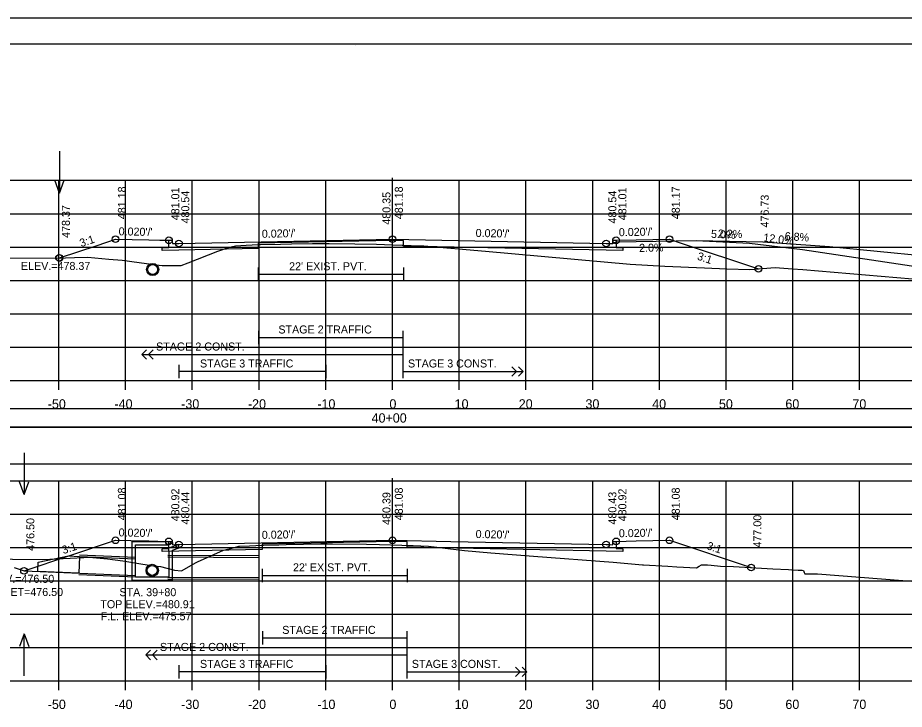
# Model space of a CAD drawing. Extents: x 1371057 to 1372761, y 380005 to 390517.
# Drawn here: x 1371838 to 1371970.9, y 381608.2 to 381711.8 of the extents above; entities that cross this region are included whole.
import ezdxf

# ---------------------------------------------------------------- set-up
doc = ezdxf.new("R2010")
doc.units = 0
for name, color, linetype in [('R_Alt Surface', 7, 'Continuous'), ('R_Axis', 7, 'Continuous'), ('R_Axis Annot', 7, 'Continuous'), ('R_Border', 7, 'Continuous'), ('R_Detour', 7, 'Continuous'), ('R_Dimension', 7, 'Continuous'), ('R_Drive', 7, 'Continuous'), ('R_Exist Surface', 7, 'Continuous'), ('R_Fin Surface', 7, 'Continuous'), ('R_Grid', 7, 'Continuous'), ('R_No Plot', 7, 'Continuous'), ('R_Striping', 7, 'Continuous'), ('R_Water', 7, 'Continuous'), ('R_Water Annot', 7, 'Continuous'), ('R_Xsect Elev', 7, 'Continuous'), ('R_Xsect Slope', 7, 'Continuous')]:
    doc.layers.add(name, color=color, linetype=linetype)

msp = doc.modelspace()

# ---------------------------------------------------------------- linework, layer by layer
at = {"layer": 'R_Alt Surface'}
for points in [[(1371927.71, 381678.44), (1371927.71, 381677.36), (1371928.71, 381677.34), (1371928.71, 381676.91), (1371926.21, 381676.96), (1371895.84, 381677.57), (1371895.84, 381678.4), (1371894.21, 381678.43), (1371874.08, 381678.03), (1371874.07, 381677.2), (1371862.21, 381676.96), (1371859.71, 381676.91), (1371859.71, 381677.34), (1371860.71, 381677.36), (1371860.71, 381678.44)], [(1371874.08, 381674.35), (1371874.08, 381672.35)], [(1371895.84, 381674.35), (1371895.84, 381672.35)], [(1371874.08, 381673.35), (1371895.84, 381673.35)], [(1371927.71, 381633.34), (1371927.71, 381632.26), (1371928.71, 381632.24), (1371928.71, 381631.81), (1371926.21, 381631.86), (1371896.42, 381632.46), (1371896.42, 381633.29), (1371894.21, 381633.33), (1371874.66, 381632.94), (1371874.66, 381632.11), (1371862.21, 381631.86), (1371859.71, 381631.81), (1371859.71, 381632.24), (1371860.71, 381632.26), (1371860.71, 381633.34)], [(1371874.66, 381629.25), (1371874.66, 381627.25)], [(1371896.42, 381629.25), (1371896.42, 381627.25)], [(1371874.66, 381628.25), (1371896.42, 381628.25)]]:
    msp.add_lwpolyline(points, dxfattribs=at)
at = {"layer": 'R_Axis'}
for p, q in [((1371744.21, 381657.43), (1372044.21, 381657.43)), ((1371844.21, 381656.03), (1371844.21, 381657.43)), ((1371854.21, 381656.03), (1371854.21, 381657.43)), ((1371864.21, 381656.03), (1371864.21, 381657.43)), ((1371874.21, 381656.03), (1371874.21, 381657.43)), ((1371884.21, 381656.03), (1371884.21, 381657.43)), ((1371894.21, 381656.03), (1371894.21, 381657.43)), ((1371904.21, 381656.03), (1371904.21, 381657.43)), ((1371914.21, 381656.03), (1371914.21, 381657.43)), ((1371924.21, 381656.03), (1371924.21, 381657.43)), ((1371934.21, 381656.03), (1371934.21, 381657.43)), ((1371944.21, 381656.03), (1371944.21, 381657.43)), ((1371954.21, 381656.03), (1371954.21, 381657.43)), ((1371964.21, 381656.03), (1371964.21, 381657.43)), ((1371744.21, 381612.43), (1372044.21, 381612.43)), ((1371844.21, 381611.03), (1371844.21, 381612.43)), ((1371854.21, 381611.03), (1371854.21, 381612.43)), ((1371864.21, 381611.03), (1371864.21, 381612.43)), ((1371874.21, 381611.03), (1371874.21, 381612.43)), ((1371884.21, 381611.03), (1371884.21, 381612.43)), ((1371894.21, 381611.03), (1371894.21, 381612.43)), ((1371904.21, 381611.03), (1371904.21, 381612.43)), ((1371914.21, 381611.03), (1371914.21, 381612.43)), ((1371924.21, 381611.03), (1371924.21, 381612.43)), ((1371934.21, 381611.03), (1371934.21, 381612.43)), ((1371944.21, 381611.03), (1371944.21, 381612.43)), ((1371954.21, 381611.03), (1371954.21, 381612.43)), ((1371964.21, 381611.03), (1371964.21, 381612.43))]:
    msp.add_line(p, q, dxfattribs=at)
at = {"layer": 'R_Border'}
for p, q in [((1371736.21, 381707.89), (1372052.39, 381707.89)), ((1371888.73, 381707.63), (1371888.73, 381707.63)), ((1371888.73, 381707.63), (1371888.73, 381707.63))]:
    msp.add_line(p, q, dxfattribs=at)
at = {"layer": 'R_Detour'}
msp.add_lwpolyline([(1371741.06, 381650.47), (1372047.37, 381650.47), (1372047.37, 381653.18), (1371741.06, 381653.18)], close=True, dxfattribs=at)
at = {"layer": 'R_Dimension'}
msp.add_lwpolyline([(1371741.06, 381644.95), (1372047.37, 381644.95), (1372047.37, 381650.47), (1371741.06, 381650.47)], close=True, dxfattribs=at)
at = {"layer": 'R_Drive'}
for p, q in [((1371927.21, 381677.94), (1371927.71, 381678.19)), ((1371927.71, 381678.19), (1371939.71, 381678.43)), ((1371939.71, 381678.43), (1371949.71, 381678.21)), ((1371949.71, 381678.21), (1371959.71, 381677.53)), ((1371959.71, 381677.53), (1372044.21, 381669.08))]:
    msp.add_line(p, q, dxfattribs=at)
at = {"layer": 'R_Exist Surface'}
for points in [[(1371831.63, 381675.78), (1371845.22, 381675.82), (1371846.54, 381675.85), (1371848.54, 381675.93), (1371851.72, 381675.59), (1371853.69, 381675.48), (1371858.82, 381674.78), (1371859.68, 381674.65), (1371860.1, 381674.65), (1371862.52, 381674.66), (1371863.6, 381675.08), (1371868.06, 381676.82), (1371869.79, 381677.4), (1371870.69, 381677.63), (1371872.29, 381677.71), (1371874.08, 381677.79), (1371874.1, 381677.79), (1371874.41, 381677.8), (1371877.44, 381677.88), (1371879.1, 381677.91), (1371882.2, 381677.96), (1371884.38, 381677.98), (1371884.62, 381677.98), (1371884.7, 381677.98), (1371888.56, 381677.9), (1371891.81, 381677.85), (1371894.23, 381677.78), (1371895.65, 381677.73), (1371895.84, 381677.72), (1371897.01, 381677.68), (1371898.93, 381677.6), (1371908.17, 381676.79), (1371929.84, 381674.88), (1371932.42, 381674.7), (1371935.02, 381674.56), (1371940.96, 381674.32), (1371944.3, 381674.19), (1371947.78, 381674.06), (1371951.58, 381674.35), (1371953.53, 381674.22), (1371954.14, 381674.17), (1371955.68, 381674.07), (1371974.47, 381672.48)], [(1371828.09, 381630.8), (1371841.83, 381630.63), (1371847.95, 381630.94), (1371848.74, 381630.96), (1371851.52, 381630.71), (1371853.8, 381630.41), (1371856.52, 381629.99), (1371858.41, 381629.69), (1371859.44, 381629.59), (1371861.52, 381629.02), (1371862.57, 381628.95), (1371864.77, 381630.18), (1371864.98, 381630.27), (1371868.9, 381632.04), (1371870.54, 381632.44), (1371871.19, 381632.62), (1371871.27, 381632.61), (1371872.76, 381632.67), (1371874.66, 381632.75), (1371874.88, 381632.76), (1371877.17, 381632.84), (1371878.3, 381632.86), (1371883.46, 381632.95), (1371884.87, 381632.97), (1371885.17, 381632.96), (1371885.22, 381632.96), (1371885.22, 381632.96), (1371890.33, 381632.9), (1371892.27, 381632.87), (1371895.61, 381632.77), (1371896.42, 381632.74), (1371897.3, 381632.71), (1371899.61, 381632.62), (1371905, 381631.96), (1371908.94, 381631.6), (1371915.35, 381631.1), (1371927.3, 381630.21), (1371931.67, 381629.83), (1371931.85, 381629.82), (1371935.46, 381629.62), (1371936.83, 381629.53), (1371939.77, 381629.38), (1371940.17, 381629.64), (1371940.51, 381629.85), (1371941.44, 381629.81), (1371941.98, 381629.79), (1371943.34, 381629.65), (1371945.33, 381629.59), (1371951.19, 381629.22), (1371953.57, 381629.12), (1371954.05, 381629.1), (1371954.99, 381629.04), (1371955.35, 381629.01), (1371955.59, 381629.01), (1371955.78, 381629), (1371955.92, 381628.68), (1371956, 381628.49), (1371957.53, 381628.48), (1371957.92, 381628.48), (1371970.67, 381627.48), (1371978.71, 381626.87)]]:
    msp.add_lwpolyline(points, dxfattribs=at)
at = {"layer": 'R_Fin Surface'}
for points in [[(1371844.24, 381675.82), (1371844.31, 381675.8), (1371849.96, 381677.68), (1371852.71, 381678.6), (1371857.71, 381678.5), (1371859.32, 381678.47), (1371860.71, 381678.44), (1371861, 381678.44), (1371861.21, 381678.44), (1371861.21, 381678.26), (1371861.22, 381677.94), (1371862.04, 381677.96), (1371862.21, 381677.96), (1371894.21, 381678.6), (1371926.21, 381677.96), (1371926.45, 381677.96), (1371927.21, 381677.94), (1371927.21, 381678.44), (1371927.23, 381678.44), (1371927.71, 381678.44), (1371930.71, 381678.5), (1371935.71, 381678.6), (1371937.48, 381678.01), (1371949.04, 381674.16)], [(1371837.51, 381629.42), (1371838.99, 381628.93), (1371852.71, 381633.5), (1371854.98, 381633.45), (1371857.71, 381633.4), (1371860.46, 381633.34), (1371860.71, 381633.34), (1371861.21, 381633.34), (1371861.22, 381633.06), (1371861.22, 381632.84), (1371861.78, 381632.85), (1371862.21, 381632.86), (1371894.21, 381633.5), (1371894.21, 381633.5), (1371894.21, 381633.5), (1371902.93, 381633.33), (1371926.21, 381632.86), (1371926.21, 381632.86), (1371926.68, 381632.85), (1371927.21, 381632.84), (1371927.21, 381633.34), (1371927.71, 381633.34), (1371930.71, 381633.4), (1371935.71, 381633.5), (1371947.94, 381629.42), (1371947.94, 381629.42)]]:
    msp.add_lwpolyline(points, dxfattribs=at)
at = {"layer": 'R_Grid'}
for p, q in [((1371744.21, 381687.43), (1372044.21, 381687.43)), ((1371844.21, 381657.43), (1371844.21, 381687.43)), ((1371854.21, 381657.43), (1371854.21, 381687.43)), ((1371864.21, 381657.43), (1371864.21, 381687.43)), ((1371874.21, 381657.43), (1371874.21, 381687.43)), ((1371884.21, 381657.43), (1371884.21, 381687.43)), ((1371894.21, 381657.43), (1371894.21, 381687.43)), ((1371904.21, 381657.43), (1371904.21, 381687.43)), ((1371914.21, 381657.43), (1371914.21, 381687.43)), ((1371924.21, 381657.43), (1371924.21, 381687.43)), ((1371934.21, 381657.43), (1371934.21, 381687.43)), ((1371944.21, 381657.43), (1371944.21, 381687.43)), ((1371954.21, 381657.43), (1371954.21, 381687.43)), ((1371964.21, 381657.43), (1371964.21, 381687.43)), ((1371744.21, 381682.43), (1372044.21, 381682.43)), ((1371744.21, 381677.43), (1372044.21, 381677.43)), ((1371744.21, 381672.43), (1372044.21, 381672.43)), ((1371744.21, 381667.43), (1372044.21, 381667.43)), ((1371744.21, 381662.43), (1372044.21, 381662.43)), ((1371744.21, 381657.43), (1372044.21, 381657.43)), ((1371744.21, 381642.43), (1372044.21, 381642.43)), ((1371844.21, 381612.43), (1371844.21, 381642.43)), ((1371854.21, 381612.43), (1371854.21, 381642.43)), ((1371864.21, 381612.43), (1371864.21, 381642.43)), ((1371874.21, 381612.43), (1371874.21, 381642.43)), ((1371884.21, 381612.43), (1371884.21, 381642.43)), ((1371894.21, 381612.43), (1371894.21, 381642.43)), ((1371904.21, 381612.43), (1371904.21, 381642.43)), ((1371914.21, 381612.43), (1371914.21, 381642.43)), ((1371924.21, 381612.43), (1371924.21, 381642.43)), ((1371934.21, 381612.43), (1371934.21, 381642.43)), ((1371944.21, 381612.43), (1371944.21, 381642.43)), ((1371954.21, 381612.43), (1371954.21, 381642.43)), ((1371964.21, 381612.43), (1371964.21, 381642.43)), ((1371744.21, 381637.43), (1372044.21, 381637.43)), ((1371744.21, 381632.43), (1372044.21, 381632.43)), ((1371744.21, 381627.43), (1372044.21, 381627.43)), ((1371744.21, 381622.43), (1372044.21, 381622.43)), ((1371744.21, 381617.43), (1372044.21, 381617.43)), ((1371744.21, 381612.43), (1372044.21, 381612.43))]:
    msp.add_line(p, q, dxfattribs=at)
at = {"layer": 'R_No Plot'}
for p, q in [((1371723.81, 381711.78), (1372057.14, 381711.78)), ((1371939.71, 381678.43), (1371947.7, 381678.03)), ((1371947.7, 381678.03), (1371955.64, 381677.08)), ((1371955.64, 381677.08), (1371995.71, 381671.07)), ((1371847.33, 381631.32), (1371855.71, 381630.97)), ((1371860.52, 381631.25), (1371874.21, 381631.2)), ((1371847.21, 381628.36), (1371855.71, 381628.02)), ((1371860.52, 381627.75), (1371874.21, 381627.7))]:
    msp.add_line(p, q, dxfattribs=at)
for points in [[(1371723.8, 381711.78), (1372057.14, 381711.78), (1372057.14, 381498.44), (1371723.8, 381498.44)], [(1371970.13, 381707.89), (1371989.75, 381707.89), (1371989.75, 381698.01), (1372005.86, 381698.01), (1372029.06, 381698.01), (1372029.18, 381669.85), (1372052.39, 381669.85), (1372052.39, 381502.43), (1371736.21, 381502.43), (1371736.21, 381707.89)]]:
    msp.add_lwpolyline(points, close=True, dxfattribs=at)
for centre, radius in [((1371852.71, 381678.6), 0.5), ((1371860.71, 381678.44), 0.5), ((1371862.21, 381677.96), 0.5), ((1371894.21, 381678.6), 0.5), ((1371926.21, 381677.96), 0.5), ((1371927.71, 381678.44), 0.5), ((1371935.71, 381678.6), 0.5), ((1371844.24, 381675.82), 0.5), ((1371844.31, 381675.8), 0.5), ((1371858.27, 381674.07), 0.917), ((1371949.04, 381674.16), 0.5), ((1371852.71, 381633.5), 0.5), ((1371860.71, 381633.34), 0.5), ((1371862.21, 381632.86), 0.5), ((1371894.21, 381633.5), 0.5), ((1371926.21, 381632.86), 0.5), ((1371927.71, 381633.34), 0.5), ((1371935.71, 381633.5), 0.5), ((1371838.99, 381628.93), 0.5), ((1371858.21, 381629), 0.917), ((1371858.21, 381629), 0.917), ((1371947.94, 381629.42), 0.5)]:
    msp.add_circle(centre, radius, dxfattribs=at)
at = {"layer": 'R_Striping'}
for p, q in [((1371874.14, 381664.88), (1371874.14, 381662.88)), ((1371895.78, 381664.88), (1371895.78, 381657.79)), ((1371874.14, 381663.88), (1371895.78, 381663.88)), ((1371856.65, 381661.33), (1371857.36, 381662.04)), ((1371857.65, 381661.33), (1371858.36, 381662.04)), ((1371856.65, 381661.33), (1371895.78, 381661.33)), ((1371857.36, 381660.62), (1371856.65, 381661.33)), ((1371858.36, 381660.62), (1371857.65, 381661.33)), ((1371862.21, 381659.79), (1371862.21, 381657.79)), ((1371884.21, 381659.79), (1371884.21, 381657.79)), ((1371912.78, 381658.79), (1371912.07, 381659.5)), ((1371913.78, 381658.79), (1371913.07, 381659.5)), ((1371884.21, 381658.79), (1371862.21, 381658.79)), ((1371895.78, 381658.79), (1371913.78, 381658.79)), ((1371895.81, 381658.79), (1371905.81, 381658.79)), ((1371912.07, 381658.08), (1371912.78, 381658.79)), ((1371913.07, 381658.08), (1371913.78, 381658.79)), ((1371874.72, 381619.88), (1371874.72, 381617.88)), ((1371896.36, 381619.88), (1371896.36, 381612.79)), ((1371874.72, 381618.88), (1371896.36, 381618.88)), ((1371857.24, 381616.33), (1371857.94, 381617.04)), ((1371858.24, 381616.33), (1371858.94, 381617.04)), ((1371857.24, 381616.33), (1371896.36, 381616.33)), ((1371857.94, 381615.62), (1371857.24, 381616.33)), ((1371858.94, 381615.62), (1371858.24, 381616.33)), ((1371862.21, 381614.79), (1371862.21, 381612.79)), ((1371884.21, 381614.79), (1371884.21, 381612.79)), ((1371913.36, 381613.79), (1371912.65, 381614.5)), ((1371914.36, 381613.79), (1371913.65, 381614.5)), ((1371884.21, 381613.79), (1371862.21, 381613.79)), ((1371896.36, 381613.79), (1371914.36, 381613.79)), ((1371896.39, 381613.79), (1371906.39, 381613.79)), ((1371912.65, 381613.08), (1371913.36, 381613.79)), ((1371913.65, 381613.08), (1371914.36, 381613.79))]:
    msp.add_line(p, q, dxfattribs=at)
at = {"layer": 'R_Water'}
for p, q in [((1371855.21, 381633.34), (1371860.96, 381633.34)), ((1371855.21, 381631.84), (1371855.21, 381633.34)), ((1371855.71, 381631.84), (1371855.71, 381632.84)), ((1371855.71, 381632.84), (1371860.71, 381632.84)), ((1371861.04, 381633.17), (1371860.71, 381632.84)), ((1371862.21, 381632.86), (1371860.71, 381632.34)), ((1371861.04, 381633.17), (1371860.96, 381633.34)), ((1371860.71, 381631.84), (1371860.71, 381632.34)), ((1371862.21, 381632.33), (1371861.21, 381631.98)), ((1371861.21, 381631.84), (1371861.21, 381631.98)), ((1371847.32, 381631.09), (1371855.71, 381630.75)), ((1371860.52, 381631), (1371874.21, 381630.95)), ((1371838.99, 381628.93), (1371855.71, 381628.25)), ((1371860.52, 381628), (1371874.21, 381627.95))]:
    msp.add_line(p, q, dxfattribs=at)
for points in [[(1371862.21, 381632.33), (1371862.21, 381632.86)], [(1371861.21, 381631.84), (1371861.21, 381627.5), (1371858.21, 381627.5), (1371855.21, 381627.5), (1371855.21, 381631.84)], [(1371860.71, 381631.84), (1371860.71, 381628), (1371858.21, 381628), (1371855.71, 381628), (1371855.71, 381631.84)]]:
    msp.add_lwpolyline(points, dxfattribs=at)
msp.add_lwpolyline([(1371847.32, 381631.09), (1371847.21, 381628.59), (1371841.07, 381628.84), (1371841.13, 381630.22), (1371845.67, 381631.15)], close=True, dxfattribs=at)
for centre in [(1371858.27, 381674.07), (1371858.21, 381629), (1371858.21, 381629)]:
    msp.add_circle(centre, 0.75, dxfattribs=at)
at = {"layer": 'R_Water Annot'}
for p, q in [((1371844.31, 381691.79), (1371844.31, 381685.51)), ((1371844.31, 381685.51), (1371843.61, 381687.43)), ((1371844.31, 381685.51), (1371845.01, 381687.43)), ((1371838.99, 381646.62), (1371838.99, 381640.34)), ((1371838.99, 381640.34), (1371838.29, 381642.26)), ((1371838.99, 381640.34), (1371839.69, 381642.26)), ((1371838.99, 381619.49), (1371838.29, 381617.57)), ((1371838.99, 381613.21), (1371838.99, 381619.49)), ((1371838.99, 381619.49), (1371839.69, 381617.57))]:
    msp.add_line(p, q, dxfattribs=at)
at = {"layer": 'R_Xsect Elev'}
for p, q in [((1371894.21, 381677.78), (1371894.21, 381687.78)), ((1371894.21, 381632.81), (1371894.21, 381642.81))]:
    msp.add_line(p, q, dxfattribs=at)

# ---------------------------------------------------------------- texts
at = {"layer": 'R_Axis Annot'}
for s, p in [('-50', (1371842.55, 381653.23)), ('-40', (1371852.55, 381653.23)), ('-30', (1371862.55, 381653.23)), ('-20', (1371872.55, 381653.23)), ('-10', (1371882.95, 381653.23)), ('0', (1371893.75, 381653.23)), ('10', (1371903.52, 381653.23)), ('20', (1371913.13, 381653.23)), ('30', (1371923.13, 381653.23)), ('40', (1371933.13, 381653.23)), ('50', (1371943.13, 381653.23)), ('60', (1371953.09, 381653.23)), ('70', (1371963.13, 381653.23)), ('40+00', (1371891.08, 381651.13)), ('-50', (1371842.55, 381608.23)), ('-40', (1371852.55, 381608.23)), ('-30', (1371862.55, 381608.23)), ('-20', (1371872.55, 381608.23)), ('-10', (1371882.95, 381608.23)), ('0', (1371893.75, 381608.23)), ('10', (1371903.52, 381608.23)), ('20', (1371913.13, 381608.23)), ('30', (1371923.13, 381608.23)), ('40', (1371933.13, 381608.23)), ('50', (1371943.13, 381608.23)), ('60', (1371953.09, 381608.23)), ('70', (1371963.13, 381608.23))]:
    msp.add_text(s, height=1.4, dxfattribs=at).set_placement(p)
at = {"layer": 'R_No Plot'}
for s, rotation, p in [('5.0%', 357.1376, (1371941.92, 381678.82)), ('12.0%', 353.1572, (1371949.73, 381678.29))]:
    msp.add_text(s, height=1.2, rotation=rotation, dxfattribs=at).set_placement(p)
at = {"layer": 'R_Striping'}
for s, p in [('STAGE 2 TRAFFIC', (1371877.11, 381664.48)), ('STAGE 2 CONST.', (1371858.78, 381661.93)), ('STAGE 3 TRAFFIC', (1371865.36, 381659.39)), ('STAGE 3 CONST.', (1371896.53, 381659.39)), ('STAGE 2 TRAFFIC', (1371877.69, 381619.48)), ('STAGE 2 CONST.', (1371859.36, 381616.93)), ('STAGE 3 TRAFFIC', (1371865.36, 381614.39)), ('STAGE 3 CONST.', (1371897.11, 381614.39))]:
    msp.add_text(s, height=1.2, dxfattribs=at).set_placement(p)
at = {"layer": 'R_Water'}
for p in [(1371878.72, 381673.95), (1371879.3, 381628.85)]:
    msp.add_text("22' EXIST. PVT.", height=1.2, dxfattribs=at).set_placement(p)
at = {"layer": 'R_Water Annot'}
for s, p in [('F.L. INLET=476.50', (1371831.24, 381625.16)), ('STA. 39+80', (1371853.29, 381625.13)), ('TOP ELEV.=480.91', (1371850.43, 381623.33)), ('F.L. ELEV.=475.57', (1371850.48, 381621.53))]:
    msp.add_text(s, height=1.2, dxfattribs=at).set_placement(p)
at = {"layer": 'R_Xsect Elev'}
for s, rotation, p in [('481.18', 90, (1371854.26, 381681.6)), ('481.01', 90, (1371862.26, 381681.44)), ('481.18', 90, (1371895.76, 381681.6)), ('481.01', 90, (1371929.26, 381681.44)), ('481.17', 90, (1371937.26, 381681.6)), ('480.54', 90, (1371863.76, 381680.96)), ('480.35', 90, (1371893.91, 381680.78)), ('480.54', 90, (1371927.76, 381680.96)), ('476.73', 90, (1371950.59, 381680.36)), ('478.37', 90, (1371845.86, 381678.8)), ('2.2%', 358.7397, (1371942.96, 381678.86)), ('6.8%', 356.1099, (1371952.95, 381678.49)), ('2.0%', 1.1458, (1371931.18, 381676.7)), ('481.08', 90, (1371854.26, 381636.5)), ('480.92', 90, (1371862.26, 381636.34)), ('481.08', 90, (1371895.76, 381636.5)), ('480.92', 90, (1371929.26, 381636.34)), ('481.08', 90, (1371937.26, 381636.5)), ('480.44', 90, (1371863.76, 381635.86)), ('480.39', 90, (1371893.91, 381635.81)), ('480.43', 90, (1371927.76, 381635.86)), ('477.00', 90, (1371949.49, 381632.42)), ('476.50', 90, (1371840.54, 381631.93))]:
    msp.add_text(s, height=1.2, rotation=rotation, dxfattribs=at).set_placement(p)
for s, p in [('ELEV.=478.37', (1371838.53, 381674)), ('ELEV.=476.50', (1371833.13, 381627.13))]:
    msp.add_text(s, height=1.2, dxfattribs=at).set_placement(p)
at = {"layer": 'R_Xsect Slope'}
for s, rotation, p in [("0.020'/'", 358.8543, (1371853.16, 381679.19)), ("0.020'/'", 1.1457, (1371874.64, 381678.81)), ("0.020'/'", 358.8543, (1371906.66, 381678.95)), ("0.020'/'", 1.1458, (1371928.14, 381679.05)), ('3:1', 18.4346, (1371847.56, 381677.41)), ('3:1', 341.5651, (1371939.77, 381675.58)), ("0.020'/'", 358.8541, (1371853.16, 381634.09)), ("0.020'/'", 1.1457, (1371874.64, 381633.71)), ("0.020'/'", 358.8542, (1371906.66, 381633.85)), ("0.020'/'", 1.1457, (1371928.14, 381633.95)), ('3:1', 18.4345, (1371844.9, 381631.42)), ('3:1', 341.5657, (1371941.2, 381632.2))]:
    msp.add_text(s, height=1.2, rotation=rotation, dxfattribs=at).set_placement(p)

doc.saveas('drawing.dxf')
